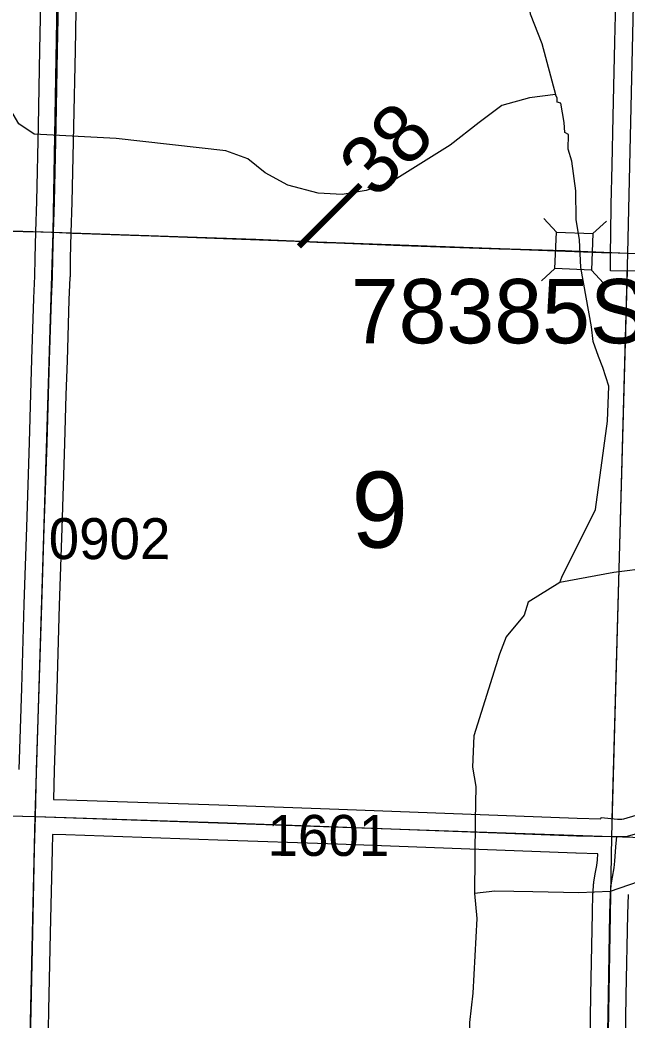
# Model space of a CAD drawing. Extents: x -132.8 to -73.3, y -60 to -26.
# Drawn here: x -90.258 to -89.218, y -53.418 to -51.707 of the extents above; entities that cross this region are included whole.
import ezdxf

# ---------------------------------------------------------------- set-up
doc = ezdxf.new("R2010")
doc.units = 0
for name, color, linetype in [('tdCoHydroRiver', 7, 'Continuous'), ('tdCoPriCL', 7, 'Continuous'), ('tdCoPrimary', 7, 'Continuous'), ('tdCoPriNonDiv', 7, 'Continuous'), ('tdCoPriNonDivCL', 7, 'Continuous'), ('tdCoSecRdNmbr', 7, 'Continuous'), ('tdCoSecRteBand', 7, 'Continuous'), ('tdCoSecRteCL', 7, 'Continuous'), ('tdCoSectLine', 7, 'Continuous'), ('tdCoSectLinePart', 7, 'Continuous'), ('tdCoSectNmbr', 7, 'Continuous'), ('tdCoStrucNonDivPri', 7, 'Continuous'), ('tdCoStrucPriMaintName', 7, 'Continuous'), ('tdCoStrucSec', 7, 'Continuous'), ('tdCoSurfAsphalt', 7, 'Continuous'), ('tdCoSurfGravel', 7, 'Continuous'), ('tdStHwyPriRefPost1', 7, 'Continuous')]:
    doc.layers.add(name, color=color, linetype=linetype)

msp = doc.modelspace()

# ---------------------------------------------------------------- linework, layer by layer
at = {"layer": 'tdCoHydroRiver'}
for points in [[(-89.327, -51.2974), (-89.3272, -51.3084), (-89.3565, -51.3536), (-89.3705, -51.4259), (-89.3784, -51.5062), (-89.3905, -51.5628), (-89.3921, -51.6432), (-89.3852, -51.697), (-89.3657, -51.7478), (-89.3421, -51.835)], [(-89.3421, -51.835), (-89.3864, -51.8405), (-89.434, -51.8538), (-89.4724, -51.883), (-89.5221, -51.9215), (-89.6227, -51.9842), (-89.6656, -51.9991), (-89.7068, -52.0062), (-89.7478, -52.0038), (-89.7996, -51.9902), (-89.8386, -51.969), (-89.8682, -51.9447), (-89.9058, -51.9314), (-90.0932, -51.9104), (-90.2335, -51.9029), (-90.26, -51.8851), (-90.2829, -51.8452), (-90.2812, -51.8389), (-90.2919, -51.8229), (-90.3068, -51.7753), (-90.308, -51.7563), (-90.314, -51.7405)], [(-89.3345, -52.6697), (-89.3311, -52.6603), (-89.2737, -52.5447), (-89.2534, -52.3936), (-89.2507, -52.3337), (-89.2611, -52.302), (-89.2686, -52.2829), (-89.2776, -52.2575), (-89.2803, -52.2322), (-89.2989, -52.1309), (-89.3011, -52.0835), (-89.3068, -52.0487), (-89.3074, -51.9998), (-89.3143, -51.9491), (-89.3202, -51.9285), (-89.3197, -51.9033), (-89.326, -51.9), (-89.3272, -51.8826), (-89.3329, -51.8494), (-89.3392, -51.8477), (-89.3391, -51.8414), (-89.3421, -51.835)], [(-89.1793, -52.6443), (-89.2426, -52.6525), (-89.3345, -52.6697)], [(-89.3345, -52.6697), (-89.3888, -52.7033), (-89.3955, -52.7253), (-89.4262, -52.7625), (-89.4378, -52.7923), (-89.4816, -52.9318), (-89.4842, -52.9854), (-89.4785, -53.0187), (-89.4796, -53.077), (-89.4804, -53.2016)], [(-89.2007, -53.1818), (-89.2484, -53.1982), (-89.3021, -53.2004), (-89.3809, -53.1988), (-89.4456, -53.1976), (-89.4804, -53.2016)], [(-89.4804, -53.2016), (-89.4765, -53.2443), (-89.4837, -53.3719), (-89.4894, -53.4223), (-89.4912, -53.5169), (-89.4907, -53.5706), (-89.4792, -53.6307), (-89.4785, -53.6733), (-89.4972, -53.7471), (-89.5078, -53.8037)]]:
    msp.add_lwpolyline(points, dxfattribs=at)
at = {"layer": 'tdCoPriCL'}
msp.add_lwpolyline([(-90.381, -52.0652), (-90.2535, -52.0686), (-90.2012, -52.0706), (-90.168, -52.0719), (-90.0688, -52.0753), (-90.0156, -52.0773), (-89.855, -52.0825), (-89.7973, -52.0851), (-89.7384, -52.0878), (-89.7307, -52.0881), (-89.6047, -52.0931), (-89.5394, -52.0953), (-89.439, -52.099), (-89.3278, -52.1019), (-89.2351, -52.1059), (-89.2183, -52.1065), (-89.1357, -52.1098)], dxfattribs=at)
at = {"layer": 'tdCoPrimary'}
msp.add_line((-89.7969, -52.0851), (-89.738, -52.0878), dxfattribs=at)
msp.add_line((-89.7969, -52.0851), (-89.738, -52.0878), dxfattribs=at)
for points in [[(-90.6733, -52.0576), (-90.6142, -52.059), (-90.481, -52.0622), (-90.3807, -52.0652), (-90.2532, -52.0686), (-90.2008, -52.0706), (-90.1676, -52.0719), (-90.0685, -52.0753), (-90.0152, -52.0773), (-89.8546, -52.0825), (-89.7969, -52.0851)], [(-90.6733, -52.0576), (-90.6142, -52.059), (-90.481, -52.0622), (-90.3807, -52.0652), (-90.2532, -52.0686), (-90.2008, -52.0706), (-90.1676, -52.0719), (-90.0685, -52.0753), (-90.0152, -52.0773), (-89.8546, -52.0825), (-89.7969, -52.0851)], [(-90.3807, -52.0652), (-90.2532, -52.0686), (-90.2008, -52.0706), (-90.1676, -52.0719), (-90.0685, -52.0753), (-90.0152, -52.0773), (-89.8546, -52.0825), (-89.7969, -52.0851), (-89.738, -52.0878), (-89.7304, -52.0881), (-89.6043, -52.0931), (-89.539, -52.0953), (-89.4386, -52.099), (-89.3274, -52.1019), (-89.3254, -52.102), (-89.2958, -52.1033), (-89.2347, -52.1059), (-89.2179, -52.1065)], [(-89.738, -52.0878), (-89.7304, -52.0881), (-89.6043, -52.0931), (-89.539, -52.0953), (-89.4386, -52.099), (-89.3274, -52.1019), (-89.3254, -52.102), (-89.2958, -52.1033), (-89.2347, -52.1059), (-89.2179, -52.1065), (-89.1353, -52.1098), (-89.0749, -52.1125), (-89.018, -52.1146)], [(-89.738, -52.0878), (-89.7304, -52.0881), (-89.6043, -52.0931), (-89.539, -52.0953), (-89.4386, -52.099), (-89.3274, -52.1019), (-89.3254, -52.102), (-89.2958, -52.1033), (-89.2347, -52.1059), (-89.2179, -52.1065), (-89.1353, -52.1098), (-89.0749, -52.1125), (-89.018, -52.1146)]]:
    msp.add_lwpolyline(points, dxfattribs=at)
at = {"layer": 'tdCoPriNonDiv'}
msp.add_lwpolyline([(-91.5127, -52.0354), (-91.2659, -52.041), (-90.9408, -52.0501), (-90.2535, -52.0686), (-89.855, -52.0825), (-89.6047, -52.0931), (-89.3278, -52.1019), (-89.1357, -52.1098)], dxfattribs=at)
at = {"layer": 'tdCoPriNonDivCL'}
msp.add_lwpolyline([(-90.381, -52.0652), (-90.2535, -52.0686), (-90.2012, -52.0706), (-90.168, -52.0719), (-90.0688, -52.0753), (-90.0156, -52.0773), (-89.855, -52.0825), (-89.7973, -52.0851), (-89.7384, -52.0878), (-89.7307, -52.0881), (-89.6047, -52.0931), (-89.5394, -52.0953), (-89.439, -52.099), (-89.3278, -52.1019), (-89.3258, -52.102), (-89.2962, -52.1033), (-89.2351, -52.1059), (-89.2183, -52.1065), (-89.1357, -52.1098)], dxfattribs=at)
msp.add_lwpolyline([(-90.381, -52.0652), (-90.2535, -52.0686), (-90.2012, -52.0706), (-90.168, -52.0719), (-90.0688, -52.0753), (-90.0156, -52.0773), (-89.855, -52.0825), (-89.7973, -52.0851), (-89.7384, -52.0878), (-89.7307, -52.0881), (-89.6047, -52.0931), (-89.5394, -52.0953), (-89.439, -52.099), (-89.3278, -52.1019), (-89.3258, -52.102), (-89.2962, -52.1033), (-89.2351, -52.1059), (-89.2183, -52.1065), (-89.1357, -52.1098)], dxfattribs=at)
at = {"layer": 'tdCoSecRteBand'}
for points in [[(-89.1882, -52.1368), (-89.2482, -52.1363), (-89.2479, -52.1063), (-89.2477, -52.0738), (-89.2477, -52.0738), (-89.2477, -52.0737), (-89.247, -52.0233), (-89.247, -52.0231), (-89.247, -52.0229), (-89.2453, -51.9556), (-89.2433, -51.8725), (-89.2433, -51.8725), (-89.2433, -51.8725), (-89.2421, -51.8211), (-89.2409, -51.7453), (-89.2409, -51.7451), (-89.2409, -51.745), (-89.2372, -51.6074)], [(-90.2595, -52.9895), (-90.2548, -52.8502), (-90.2506, -52.707), (-90.2506, -52.7069), (-90.2506, -52.7069), (-90.2464, -52.575), (-90.2464, -52.5749), (-90.2464, -52.5749), (-90.2415, -52.43), (-90.2392, -52.347), (-90.2392, -52.3469), (-90.2392, -52.3468), (-90.2373, -52.2884), (-90.2341, -52.1839), (-90.234, -52.1837), (-90.234, -52.1834), (-90.2323, -52.1457), (-90.2319, -52.1146), (-90.2319, -52.1144), (-90.2319, -52.1143), (-90.2308, -52.0699), (-90.2308, -52.0698), (-90.2308, -52.0697), (-90.2291, -52.0175), (-90.2262, -51.8882), (-90.2237, -51.7586), (-90.2237, -51.7586), (-90.2237, -51.7586), (-90.221, -51.622)], [(-90.161, -51.6231), (-90.1637, -51.7597), (-90.1662, -51.8894), (-90.1662, -51.8895), (-90.1662, -51.8896), (-90.1691, -52.019), (-90.1691, -52.0192), (-90.1692, -52.0193), (-90.1708, -52.0714), (-90.1719, -52.1156), (-90.1723, -52.147), (-90.1724, -52.1475), (-90.1724, -52.1479), (-90.1741, -52.1859), (-90.1773, -52.2903), (-90.1773, -52.2903), (-90.1773, -52.2904), (-90.1793, -52.3487), (-90.1815, -52.4317), (-90.1815, -52.4318), (-90.1815, -52.4319), (-90.1864, -52.5769), (-90.1906, -52.7088), (-90.1948, -52.852), (-90.1948, -52.8521), (-90.1948, -52.8521), (-90.1995, -52.9913), (-90.2007, -53.0408), (-90.1779, -53.0414), (-90.1778, -53.0414), (-90.1777, -53.0414), (-89.9178, -53.0502), (-89.9178, -53.0502), (-89.9178, -53.0502), (-89.7126, -53.0574), (-89.7125, -53.0574), (-89.7125, -53.0574), (-89.3053, -53.0729), (-89.2644, -53.0739), (-89.2642, -53.0715), (-89.2358, -53.0744), (-89.2289, -53.0744), (-89.225, -53.0739), (-89.2043, -53.0679)], [(-89.2841, -53.5326), (-89.2817, -53.375), (-89.2817, -53.3749), (-89.2817, -53.3749), (-89.2789, -53.2355), (-89.2789, -53.2354), (-89.2789, -53.2352), (-89.278, -53.2012), (-89.2779, -53.2006), (-89.2779, -53.2), (-89.2769, -53.1855), (-89.2768, -53.1839), (-89.2765, -53.1823), (-89.2741, -53.1683), (-89.2715, -53.1538), (-89.2705, -53.1438), (-89.2699, -53.1338), (-89.307, -53.1329), (-89.3072, -53.1329), (-89.3074, -53.1329), (-89.7147, -53.1174), (-89.9198, -53.1102), (-90.1796, -53.1013), (-90.2023, -53.1007), (-90.2029, -53.1268), (-90.2061, -53.2695), (-90.2088, -53.4014), (-90.2088, -53.4014), (-90.2088, -53.4015), (-90.2116, -53.5287)], [(-89.218, -53.2035), (-89.219, -53.2368), (-89.2217, -53.376), (-89.2241, -53.5335)]]:
    msp.add_lwpolyline(points, dxfattribs=at)
at = {"layer": 'tdCoSecRteCL'}
for points in [[(-90.2315, -53.07), (-90.2295, -52.9905), (-90.2248, -52.8511), (-90.2206, -52.7079), (-90.2164, -52.5759), (-90.2115, -52.4309), (-90.2092, -52.3478), (-90.2073, -52.2894), (-90.2041, -52.1848), (-90.2023, -52.1466), (-90.2019, -52.115), (-90.2008, -52.0706), (-90.1991, -52.0183), (-90.1962, -51.8889), (-90.1937, -51.7592), (-90.191, -51.6225), (-90.1893, -51.4899), (-90.1873, -51.3552), (-90.1856, -51.2075), (-90.1848, -51.1528)], [(-89.2373, -53.1044), (-89.2271, -53.1044), (-89.2189, -53.1034), (-89.1935, -53.096), (-89.1302, -53.0657), (-89.0288, -53.0181), (-89.0165, -53.0117), (-89.0093, -53.0075), (-89.0044, -53.003), (-89.0004, -52.9971), (-88.9977, -52.9892), (-88.9965, -52.9784), (-88.9948, -52.9148), (-88.9898, -52.7574), (-88.9856, -52.6144), (-88.9856, -52.6142)], [(-91.228, -53.0469), (-91.1938, -53.0477), (-90.87, -53.0548), (-90.4492, -53.0642), (-90.2315, -53.07)], [(-90.2545, -54.0726), (-90.2514, -53.9673), (-90.2487, -53.8272), (-90.2448, -53.6652), (-90.2416, -53.5281), (-90.2388, -53.4008), (-90.2361, -53.2689), (-90.2329, -53.1261), (-90.2315, -53.07)], [(-90.2315, -53.07), (-90.1787, -53.0714), (-89.9188, -53.0802), (-89.7136, -53.0874), (-89.3062, -53.1029), (-89.2456, -53.1044), (-89.2373, -53.1044)], [(-89.2624, -54.1059), (-89.2618, -54.0815), (-89.2601, -53.935), (-89.2581, -53.7868), (-89.2561, -53.6603), (-89.2541, -53.533), (-89.2517, -53.3754), (-89.249, -53.2361), (-89.248, -53.2021), (-89.247, -53.1875), (-89.2445, -53.1735), (-89.2418, -53.1579), (-89.2406, -53.1463), (-89.2391, -53.1219), (-89.2373, -53.1044)]]:
    msp.add_lwpolyline(points, dxfattribs=at)
at = {"layer": 'tdCoSectLine'}
for points in [[(-90.2012, -52.0706), (-90.1851, -51.1469)], [(-89.2183, -52.1065), (-89.1973, -51.1828)], [(-91.2018, -52.0433), (-90.2012, -52.0706)], [(-90.2319, -53.07), (-90.2012, -52.0706)], [(-90.2012, -52.0706), (-89.2183, -52.1065)], [(-89.2459, -53.1044), (-89.2183, -52.1065)], [(-89.2183, -52.1065), (-88.2494, -52.1376)], [(-91.2284, -53.0469), (-91.1754, -53.0476), (-91.1699, -53.0457), (-90.2319, -53.07)], [(-90.2549, -54.0726), (-90.2319, -53.07)], [(-90.2319, -53.07), (-89.2459, -53.1044)], [(-89.2628, -54.1059), (-89.2459, -53.1044)], [(-89.2459, -53.1044), (-88.2693, -53.1347)]]:
    msp.add_lwpolyline(points, dxfattribs=at)
at = {"layer": 'tdCoSectLinePart'}
for points in [[(-91.1719, -52.0442), (-90.2311, -52.0698)], [(-90.1712, -52.0717), (-89.2482, -52.1055)], [(-89.2451, -53.0744), (-89.2192, -52.1365)]]:
    msp.add_lwpolyline(points, dxfattribs=at)
at = {"layer": 'tdCoStrucNonDivPri'}
for points in [[(-89.3618, -52.047), (-89.3406, -52.0701), (-89.2781, -52.0727)], [(-89.2551, -52.0516), (-89.2781, -52.0727), (-89.2808, -52.1352)], [(-89.3663, -52.1537), (-89.3433, -52.1326), (-89.3406, -52.0701)], [(-89.2601, -52.1578), (-89.2808, -52.1352), (-89.3433, -52.1326)]]:
    msp.add_lwpolyline(points, dxfattribs=at)
at = {"layer": 'tdCoStrucSec'}
for points in [[(-89.3618, -52.047), (-89.3406, -52.0701), (-89.2781, -52.0727)], [(-89.2551, -52.0516), (-89.2781, -52.0727), (-89.2808, -52.1352)], [(-89.3663, -52.1537), (-89.3433, -52.1326), (-89.3406, -52.0701)], [(-89.2601, -52.1578), (-89.2808, -52.1352), (-89.3433, -52.1326)]]:
    msp.add_lwpolyline(points, dxfattribs=at)
at = {"layer": 'tdCoSurfAsphalt'}
msp.add_lwpolyline([(-90.2416, -53.5281), (-90.2388, -53.4008), (-90.2361, -53.2689), (-90.2329, -53.1261), (-90.2315, -53.07), (-90.2295, -52.9905), (-90.2248, -52.8511), (-90.2206, -52.7079), (-90.2164, -52.5759), (-90.2115, -52.4309), (-90.2092, -52.3478), (-90.2073, -52.2894), (-90.2041, -52.1848), (-90.2023, -52.1466), (-90.2019, -52.115), (-90.2008, -52.0706), (-90.1991, -52.0183), (-90.1962, -51.8889), (-90.1937, -51.7592), (-90.191, -51.6225)], dxfattribs=at)
at = {"layer": 'tdCoSurfGravel'}
for points in [[(-91.5901, -53.0383), (-91.228, -53.0469), (-91.1938, -53.0477), (-90.87, -53.0548), (-90.4492, -53.0642), (-90.2315, -53.07), (-90.1787, -53.0714), (-89.9188, -53.0802), (-89.7136, -53.0874), (-89.3062, -53.1029), (-89.2456, -53.1044), (-89.2373, -53.1044), (-89.2271, -53.1044), (-89.2189, -53.1034), (-89.1935, -53.096)], [(-89.2541, -53.533), (-89.2517, -53.3754), (-89.249, -53.2361), (-89.248, -53.2021), (-89.247, -53.1875), (-89.2445, -53.1735), (-89.2418, -53.1579), (-89.2406, -53.1463), (-89.2391, -53.1219), (-89.2373, -53.1044)]]:
    msp.add_lwpolyline(points, dxfattribs=at)

# ---------------------------------------------------------------- texts
at = {"layer": 'tdCoSecRdNmbr'}
for s, rotation, p in [('0902', 359.9323, (-90.2088, -52.6295)), ('1601', 359.9326, (-89.8346, -53.1372))]:
    msp.add_text(s, height=0.07, rotation=rotation, dxfattribs=at).set_placement(p)
at = {"layer": 'tdCoSectNmbr'}
msp.add_text('9', height=0.13, rotation=359.9326, dxfattribs=at).set_placement((-89.6911, -52.61))
at = {"layer": 'tdCoStrucPriMaintName'}
msp.add_text('78385S092', height=0.11, dxfattribs=at).set_placement((-89.6922, -52.2605))
msp.add_text('78385S092', height=0.11, dxfattribs=at).set_placement((-89.6922, -52.2605))
msp.add_text('78385S092', height=0.11, dxfattribs=at).set_placement((-89.6922, -52.2605))
at = {"layer": 'tdStHwyPriRefPost1'}
msp.add_text('‒‒38', height=0.1, rotation=45, dxfattribs=at).set_placement((-89.7548, -52.1208))

doc.saveas('drawing.dxf')
